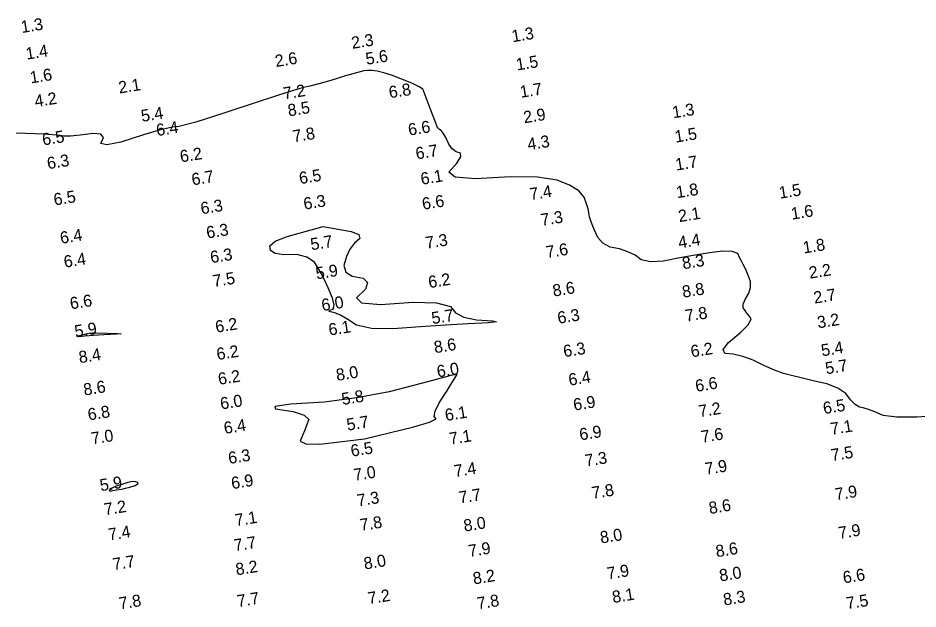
# Model space of a CAD drawing. Extents: x 988130 to 1132882, y 654656 to 841453.
# Drawn here: x 1107052.6 to 1107428, y 666571.3 to 666817.9 of the extents above; entities that cross this region are included whole.
import ezdxf

# ---------------------------------------------------------------- set-up
doc = ezdxf.new("R2010")
doc.units = 0
doc.layers.add('V-TOPO-MINR', color=7, linetype='Continuous')
doc.layers.add('V-TOPO-SOUN', color=7, linetype='Continuous')

msp = doc.modelspace()

# ---------------------------------------------------------------- linework, layer by layer
at = {"layer": 'V-TOPO-MINR'}
msp.add_lwpolyline([(1107438.27, 666652), (1107427.54, 666651.29), (1107419.26, 666651.31), (1107413.45, 666652.05), (1107410.09, 666653.51), (1107407.33, 666654.58), (1107405.16, 666655.25), (1107403.59, 666655.53), (1107401.85, 666656.62), (1107399.94, 666658.53), (1107397.86, 666661.26), (1107394.55, 666663.5), (1107390.01, 666665.26), (1107384.24, 666666.55), (1107379.31, 666667.69), (1107375.2, 666668.7), (1107371.92, 666669.56), (1107368.17, 666670.92), (1107363.95, 666672.75), (1107359.26, 666675.07), (1107354.94, 666676.7), (1107350.99, 666677.65), (1107347.4, 666677.91), (1107346.73, 666679.51), (1107348.97, 666682.46), (1107354.13, 666686.76), (1107357.28, 666690.05), (1107358.41, 666692.32), (1107357.53, 666693.57), (1107356.68, 666694.75), (1107355.88, 666695.87), (1107355.12, 666696.91), (1107355.12, 666698.45), (1107355.89, 666700.49), (1107357.43, 666703.02), (1107358.19, 666705.48), (1107358.15, 666707.88), (1107357.32, 666710.21), (1107356.53, 666712.19), (1107355.78, 666713.82), (1107355.06, 666715.1), (1107354.34, 666716.49), (1107353.61, 666717.98), (1107352.88, 666719.59), (1107350.54, 666720.44), (1107346.58, 666720.53), (1107341.01, 666719.85), (1107335.02, 666718.96), (1107328.63, 666717.83), (1107321.82, 666716.48), (1107316.45, 666716.21), (1107312.5, 666717), (1107309.99, 666718.86), (1107307.01, 666720.37), (1107303.55, 666721.52), (1107299.63, 666722.3), (1107296.58, 666723.87), (1107294.4, 666726.23), (1107293.1, 666729.37), (1107292.14, 666731.74), (1107291.51, 666733.32), (1107291.23, 666734.12), (1107291.01, 666734.94), (1107290.84, 666735.8), (1107290.74, 666736.69), (1107290.36, 666738.21), (1107289.72, 666740.37), (1107288.8, 666743.16), (1107286.47, 666745.74), (1107282.71, 666748.11), (1107277.53, 666750.27), (1107269.26, 666751.43), (1107257.9, 666751.59), (1107243.45, 666750.76), (1107234.92, 666751.43), (1107232.31, 666753.61), (1107235.63, 666757.29), (1107237.24, 666759.93), (1107237.15, 666761.53), (1107235.35, 666762.08), (1107233.74, 666763.34), (1107232.3, 666765.3), (1107231.05, 666767.96), (1107229.99, 666769.85), (1107229.12, 666770.98), (1107228.44, 666771.33), (1107227.93, 666771.71), (1107227.62, 666772.1), (1107227.48, 666772.51), (1107226.78, 666774.36), (1107225.52, 666777.64), (1107223.71, 666782.37), (1107222.43, 666785.7), (1107221.7, 666787.63), (1107221.5, 666788.17), (1107219.88, 666789.16), (1107216.82, 666790.62), (1107212.32, 666792.54), (1107208.43, 666794.02), (1107205.14, 666795.05), (1107202.46, 666795.65), (1107200.19, 666795.97), (1107198.33, 666796.01), (1107196.88, 666795.79), (1107193.84, 666795.02), (1107189.22, 666793.7), (1107183.02, 666791.85), (1107178.03, 666790.43), (1107174.25, 666789.46), (1107171.68, 666788.92), (1107164.78, 666786.83), (1107153.55, 666783.18), (1107137.98, 666777.97), (1107126.7, 666774.42), (1107119.71, 666772.54), (1107117, 666772.32), (1107112.06, 666771.18), (1107104.9, 666769.12), (1107095.5, 666766.13), (1107089.59, 666764.95), (1107087.17, 666765.57), (1107088.23, 666767.99), (1107087.15, 666769.37), (1107083.92, 666769.71), (1107078.54, 666768.99), (1107074.47, 666768.62), (1107071.68, 666768.6), (1107070.2, 666768.92), (1107063.56, 666769.35), (1107051.76, 666769.88)], dxfattribs=at)
for points in [[(1107179.82, 666730.86), (1107191.55, 666728.81), (1107194.71, 666727.49), (1107195.16, 666725.88), (1107192.9, 666723.98), (1107191.04, 666721.47), (1107189.57, 666718.36), (1107188.49, 666714.64), (1107189.3, 666711.89), (1107191.99, 666710.1), (1107196.57, 666709.29), (1107198.4, 666707.52), (1107197.48, 666704.81), (1107193.82, 666701.15), (1107195.93, 666699.01), (1107203.79, 666698.38), (1107217.42, 666699.27), (1107227.17, 666698.99), (1107233.04, 666697.54), (1107235.04, 666694.93), (1107238.62, 666693.06), (1107243.78, 666691.94), (1107250.53, 666691.58), (1107252.21, 666691.18), (1107248.83, 666690.76), (1107240.39, 666690.32), (1107230.93, 666689.74), (1107220.45, 666689.01), (1107208.94, 666688.15), (1107200.06, 666688.38), (1107193.81, 666689.71), (1107190.18, 666692.13), (1107187.17, 666693.86), (1107184.77, 666694.9), (1107182.98, 666695.26), (1107182.27, 666695.62), (1107182.63, 666695.99), (1107184.07, 666696.37), (1107184.45, 666698.05), (1107183.76, 666701.03), (1107182.01, 666705.31), (1107180.17, 666709.24), (1107178.25, 666712.82), (1107176.23, 666716.05), (1107173.11, 666718.16), (1107168.87, 666719.17), (1107163.53, 666719.07), (1107159.87, 666719.64), (1107157.89, 666720.88), (1107157.59, 666722.77), (1107159.89, 666724.73), (1107164.8, 666726.73)], [(1107085.22, 666686.48), (1107094.37, 666686.27), (1107095.65, 666686.12), (1107093.63, 666685.91), (1107088.3, 666685.65), (1107083.92, 666685.4), (1107080.49, 666685.16), (1107077.99, 666684.92), (1107077.14, 666684.98), (1107077.92, 666685.34), (1107080.35, 666686), (1107082.24, 666686.41), (1107083.59, 666686.59)], [(1107197.11, 666642.35), (1107217.68, 666647.29), (1107224.23, 666649.24), (1107227.05, 666650.66), (1107226.14, 666651.57), (1107226.57, 666653.8), (1107228.33, 666657.35), (1107231.42, 666662.22), (1107233.59, 666665.67), (1107234.85, 666667.68), (1107235.18, 666668.27), (1107235.45, 666668.69), (1107235.63, 666668.96), (1107235.74, 666669.07), (1107235.63, 666669.12), (1107235.31, 666669.11), (1107234.78, 666669.04), (1107234.4, 666668.99), (1107234.18, 666668.95), (1107234.11, 666668.94), (1107229.62, 666667.77), (1107220.72, 666665.45), (1107207.41, 666661.97), (1107193.92, 666659.37), (1107180.25, 666657.62), (1107166.42, 666656.74), (1107159.64, 666655.79), (1107159.94, 666654.77), (1107167.3, 666653.67), (1107171.95, 666652.21), (1107173.88, 666650.4), (1107173.1, 666648.22), (1107172.23, 666645.99), (1107171.27, 666643.7), (1107170.22, 666641.36), (1107172.62, 666640.17), (1107178.48, 666640.13)], [(1107093.57, 666620.97), (1107095.9, 666621.32), (1107097.39, 666621.67), (1107099.22, 666622.19), (1107101.37, 666622.88), (1107102.51, 666623.48), (1107102.64, 666624), (1107101.76, 666624.42), (1107100.33, 666624.45), (1107098.35, 666624.07), (1107095.83, 666623.29), (1107093.87, 666622.64), (1107092.48, 666622.13), (1107091.65, 666621.75), (1107091.05, 666621.4), (1107090.68, 666621.09), (1107090.53, 666620.8), (1107090.78, 666620.67), (1107091.44, 666620.67)]]:
    msp.add_lwpolyline(points, close=True, dxfattribs=at)

# ---------------------------------------------------------------- texts
at = {"layer": 'V-TOPO-SOUN'}
for s, p in [('1.3', (1107054.15, 666811.59)), ('2.3', (1107192.03, 666804.98)), ('1.3', (1107258.91, 666807.75)), ('1.4', (1107056.18, 666800.47)), ('2.6', (1107160.17, 666797.41)), ('5.6', (1107197.99, 666798.32)), ('1.5', (1107260.74, 666795.96)), ('1.6', (1107057.9, 666790.56)), ('2.1', (1107094.85, 666786.36)), ('7.2', (1107163.59, 666783.9)), ('6.8', (1107207.65, 666784.37)), ('1.7', (1107262.35, 666784.55)), ('4.2', (1107059.88, 666780.67)), ('8.5', (1107165.48, 666776.81)), ('1.3', (1107325.88, 666776)), ('5.4', (1107104.29, 666774.51)), ('2.9', (1107263.8, 666773.93)), ('6.4', (1107110.59, 666768.58)), ('6.6', (1107215.71, 666768.78)), ('6.5', (1107063.03, 666764.67)), ('7.8', (1107167.57, 666766.01)), ('1.5', (1107326.94, 666765.86)), ('4.3', (1107265.48, 666762.69)), ('6.2', (1107120.52, 666757.6)), ('6.7', (1107218.85, 666758.83)), ('6.3', (1107065.07, 666754.75)), ('1.7', (1107327.18, 666754.19)), ('6.5', (1107170.22, 666748.55)), ('6.7', (1107125.36, 666748.02)), ('6.1', (1107220.94, 666748.28)), ('7.4', (1107266.39, 666741.88)), ('1.8', (1107327.51, 666742.68)), ('1.5', (1107370.39, 666742.46)), ('6.5', (1107067.79, 666739.63)), ('6.3', (1107172.05, 666737.88)), ('6.6', (1107221.52, 666737.84)), ('6.3', (1107129.13, 666735.96)), ('1.6', (1107375.44, 666733.72)), ('7.3', (1107271.04, 666731.14)), ('2.1', (1107328.41, 666732.69)), ('6.3', (1107131.5, 666725.85)), ('6.4', (1107070.5, 666723.64)), ('5.7', (1107174.97, 666720.95)), ('7.3', (1107222.95, 666721.56)), ('4.4', (1107328.38, 666721.7)), ('1.8', (1107380.4, 666719.6)), ('6.3', (1107133.13, 666715.56)), ('7.6', (1107273.19, 666717.68)), ('6.4', (1107072.05, 666713.66)), ('8.3', (1107330.04, 666713.03)), ('5.9', (1107177.14, 666708.83)), ('2.2', (1107382.92, 666709.1)), ('7.5', (1107134.22, 666705.6)), ('6.2', (1107224.13, 666705.17)), ('8.6', (1107275.99, 666701.62)), ('8.8', (1107330.03, 666701.15)), ('6.6', (1107074.6, 666696.29)), ('2.7', (1107384.88, 666698.69)), ('6.0', (1107179.55, 666695.58)), ('5.7', (1107225.46, 666690.12)), ('6.3', (1107278.01, 666690.28)), ('7.8', (1107331.28, 666691.14)), ('3.2', (1107386.37, 666688.38)), ('5.9', (1107076.56, 666684.64)), ('6.2', (1107135.27, 666686.56)), ('6.1', (1107182.5, 666685.35)), ('8.6', (1107226.48, 666678.01)), ('8.4', (1107078.28, 666673.83)), ('6.2', (1107135.78, 666675.14)), ('6.3', (1107280.44, 666676.33)), ('6.2', (1107333.59, 666676.27)), ('5.4', (1107388.03, 666676.69)), ('8.0', (1107185.64, 666666.46)), ('6.0', (1107227.67, 666667.89)), ('5.7', (1107389.75, 666669.19)), ('6.2', (1107136.42, 666664.78)), ('6.4', (1107282.61, 666664.43)), ('6.6', (1107335.52, 666661.89)), ('8.6', (1107080.24, 666660.34)), ('6.0', (1107137.3, 666654.5)), ('5.8', (1107187.94, 666656.4)), ('6.9', (1107284.61, 666654.04)), ('7.2', (1107336.91, 666651.3)), ('6.5', (1107388.81, 666652.6)), ('6.8', (1107082.05, 666649.93)), ('6.1', (1107231.07, 666649.71)), ('6.4', (1107138.81, 666644.31)), ('5.7', (1107190.05, 666645.68)), ('7.1', (1107391.88, 666643.96)), ('7.0', (1107083.5, 666639.96)), ('7.1', (1107232.86, 666639.85)), ('6.9', (1107287.16, 666641.62)), ('7.6', (1107337.92, 666640.65)), ('6.5', (1107191.75, 666634.82)), ('7.5', (1107392.13, 666633)), ('6.3', (1107140.64, 666631.78)), ('7.3', (1107289.46, 666630.69)), ('7.0', (1107192.96, 666624.75)), ('7.4', (1107234.87, 666626.34)), ('7.9', (1107339.53, 666627.29)), ('6.9', (1107141.88, 666621.29)), ('5.9', (1107087.11, 666620.43)), ('7.8', (1107292.32, 666617.24)), ('7.3', (1107194.4, 666614.08)), ('7.7', (1107236.87, 666615.31)), ('7.9', (1107393.8, 666616.66)), ('7.2', (1107088.87, 666610.38)), ('8.6', (1107341.14, 666610.93)), ('7.1', (1107143.46, 666605.85)), ('7.8', (1107195.6, 666603.85)), ('8.0', (1107238.84, 666603.58)), ('7.4', (1107090.61, 666599.87)), ('8.0', (1107295.78, 666598.63)), ('7.9', (1107395.19, 666600.53)), ('7.7', (1107143.04, 666595.37)), ('7.9', (1107240.84, 666593.01)), ('8.6', (1107344.01, 666592.89)), ('7.7', (1107092.44, 666587.47)), ('8.0', (1107197.19, 666587.79)), ('8.2', (1107143.73, 666585.35)), ('7.9', (1107298.63, 666583.62)), ('8.2', (1107242.73, 666581.54)), ('8.0', (1107345.53, 666582.79)), ('6.6', (1107397.07, 666581.95)), ('7.7', (1107144.35, 666572.09)), ('7.2', (1107198.91, 666573.28)), ('8.1', (1107300.84, 666573.8)), ('8.3', (1107347.17, 666572.76)), ('7.8', (1107095.07, 666571.13)), ('7.8', (1107244.43, 666571.15)), ('7.5', (1107398.46, 666571.19))]:
    msp.add_text(s, height=5, rotation=9.0039, dxfattribs=at).set_placement(p)

doc.saveas('drawing.dxf')
